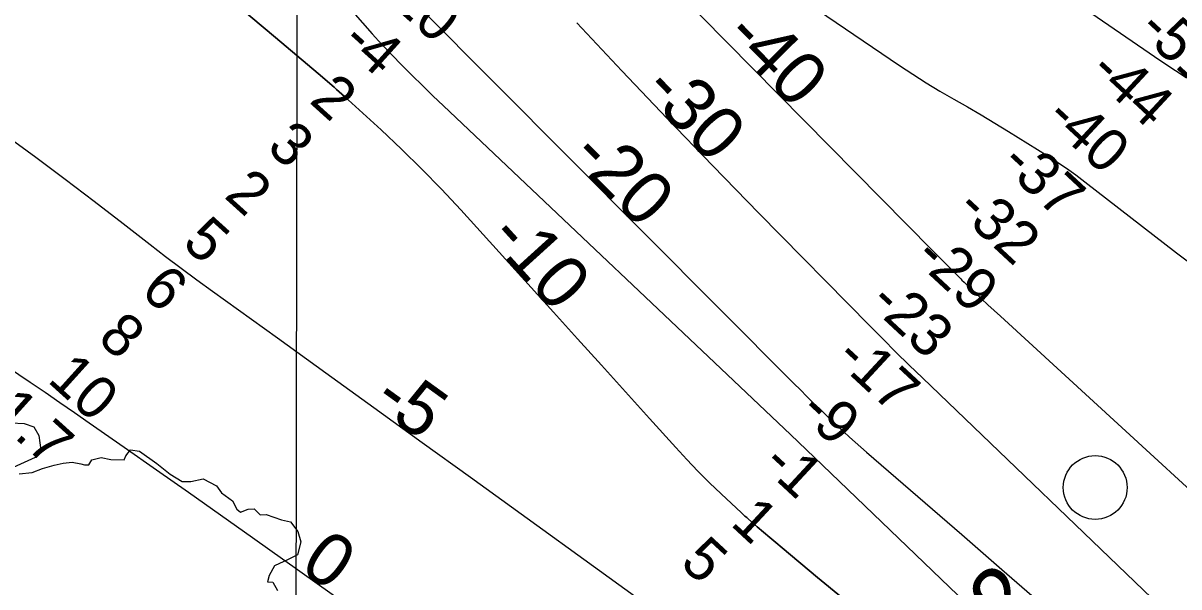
# Model space of a CAD drawing. Extents: x 3192986 to 3230865, y 867483 to 892886.
# Drawn here: x 3217672 to 3219484, y 874114 to 874998 of the extents above; entities that cross this region are included whole.
import ezdxf

# ---------------------------------------------------------------- set-up
doc = ezdxf.new("R2010")
doc.units = 0
for name, color, linetype in [('V-GRID-MAJR', 7, 'Continuous'), ('V-RIVR-EDGE', 7, 'Continuous'), ('V-RIVR-IDEN', 7, 'Continuous'), ('V-RIVR-MILE', 7, 'Continuous'), ('V-RIVR-RANG', 7, 'Continuous'), ('V-TOPO-DPTH', 7, 'Continuous'), ('V-TOPO-MAJR', 7, 'Continuous'), ('V-TOPO-MAJR-IDEN', 7, 'Continuous'), ('V-TOPO-MINR', 7, 'Continuous'), ('V-TOPO-MINR-IDEN', 7, 'Continuous'), ('V-TOPO-WATR', 7, 'Continuous')]:
    doc.layers.add(name, color=color, linetype=linetype)

msp = doc.modelspace()

# ---------------------------------------------------------------- linework, layer by layer
at = {"layer": 'V-GRID-MAJR'}
msp.add_spline([(3218098.305, 872881.337), (3218108.882, 878940.914), (3218119.463, 885003.5750000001), (3218130.045, 891066.2810000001), (3218130.0500000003, 891069.3200000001)], degree=3, dxfattribs=at)
at = {"layer": 'V-RIVR-EDGE'}
for points in [[(3217653.7537269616, 874371.2498541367), (3217673.7456227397, 874369.8963823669), (3217688.947478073, 874365.0773215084), (3217697.1719375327, 874351.1472508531), (3217700.157707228, 874328.1018710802), (3217691.001554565, 874316.8228527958), (3217656.623415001, 874301.259409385)], [(3217666.1615775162, 874291.2382029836), (3217686.5967484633, 874293.3610686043), (3217702.6948276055, 874299.4067712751), (3217720.9641397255, 874304.5777467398), (3217735.3170637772, 874308.0196895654), (3217749.23101198, 874309.7240011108), (3217762.6984605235, 874306.6479456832), (3217768.7807074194, 874305.3288684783), (3217775.3008553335, 874305.3127460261), (3217780.101644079, 874313.125100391), (3217794.4556429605, 874317.0017197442), (3217809.661797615, 874313.9213649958), (3217830.958797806, 874312.9993452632), (3217833.5829794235, 874319.513044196), (3217840.5603752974, 874328.6240539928), (3217854.9004013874, 874326.8498784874), (3217881.801978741, 874307.2227952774), (3217902.6256085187, 874290.653495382), (3217921.7234301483, 874279.3046131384), (3217935.198402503, 874279.2712934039), (3217954.333843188, 874283.1360896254), (3217975.6071971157, 874272.6511862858), (3217983.403429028, 874261.3302496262), (3218000.759320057, 874248.6816371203)], [(3218000.759320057, 874248.6816371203), (3218007.2472230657, 874235.6252188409), (3218012.8872696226, 874231.2644807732), (3218025.070035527, 874236.015827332), (3218034.6339939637, 874236.4268575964), (3218043.7385547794, 874226.8414025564), (3218053.3035880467, 874227.6871093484), (3218077.1893004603, 874218.9344631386), (3218091.5261020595, 874215.8562580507), (3218102.7911475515, 874201.049310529), (3218107.5317458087, 874184.5197793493), (3218102.2651104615, 874164.1028805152), (3218087.903587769, 874157.1835254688), (3218066.143965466, 874146.8050303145), (3218058.2832437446, 874132.0453753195), (3218055.6504634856, 874122.0542641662), (3218063.9082426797, 874121.5991658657), (3218070.830822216, 874108.5416727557)]]:
    msp.add_lwpolyline(points, dxfattribs=at)
at = {"layer": 'V-RIVR-MILE'}
msp.add_circle((3219352.899, 874269.7520000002), 50.00000000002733, dxfattribs=at)
at = {"layer": 'V-TOPO-DPTH'}
for points in [[(3218494.5021567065, 875253.0090022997), (3219097.1117672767, 874642.0459707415), (3219105.1755948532, 874633.8885530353), (3219113.251504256, 874625.7431407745), (3219121.3455363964, 874617.6157366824), (3219129.4516503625, 874609.5003380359), (3219142.2725564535, 874596.6933047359), (3219143.982787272, 874594.9960628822), (3219147.428952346, 874591.6278776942), (3219149.1648866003, 874589.9569343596), (3219165.060626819, 874574.7561506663), (3219174.7794942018, 874565.5220301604), (3219184.537763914, 874556.3300105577), (3219194.35513712, 874547.2011423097), (3219204.211912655, 874538.1143749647), (3219730.769498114, 874055.8243648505)], [(3218494.5021567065, 875253.0090022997), (3219097.1117672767, 874642.0459707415), (3219105.1755948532, 874633.8885530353), (3219113.251504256, 874625.7431407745), (3219121.3455363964, 874617.6157366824), (3219129.4516503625, 874609.5003380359), (3219142.2725564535, 874596.6933047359), (3219143.982787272, 874594.9960628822), (3219147.428952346, 874591.6278776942), (3219149.1648866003, 874589.9569343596), (3219165.060626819, 874574.7561506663), (3219174.7794942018, 874565.5220301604), (3219184.537763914, 874556.3300105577), (3219194.35513712, 874547.2011423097), (3219204.211912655, 874538.1143749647), (3219730.769498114, 874055.8243648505)], [(3218954.981438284, 874097.6729855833), (3218917.515385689, 874128.9628778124), (3218862.244925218, 874175.1763714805), (3218852.4507824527, 874183.4031324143), (3218842.6814962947, 874191.6591719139), (3218832.949495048, 874199.959129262), (3218823.242350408, 874208.2883651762), (3218809.393267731, 874220.2258566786), (3218806.643719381, 874222.6243745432), (3218803.9133803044, 874225.0443091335), (3218801.211855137, 874227.4963688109), (3218798.529539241, 874229.9698452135), (3218766.6222036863, 874259.744047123), (3218748.2372274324, 874277.3531572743), (3218730.167218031, 874295.2717352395), (3218712.5696589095, 874313.654514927), (3218695.2870666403, 874332.3467624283), (3218654.2076509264, 874377.953725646), (3218616.601932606, 874419.6638345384), (3218578.9695290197, 874461.3498297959), (3218541.2970975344, 874502.9996546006), (3218503.597980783, 874544.6253657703), (3218358.3793145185, 874704.8147397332), (3218328.1616769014, 874737.2228220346), (3218297.357579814, 874769.047107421), (3218265.673793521, 874799.9956974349), (3218233.4035477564, 874830.3604905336), (3218176.040923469, 874882.8397228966), (3218171.993441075, 874886.506025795), (3218167.922092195, 874890.1453618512), (3218163.8149435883, 874893.744247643), (3218159.6839284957, 874897.3161665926), (3218134.704107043, 874918.7001855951), (3218118.04337994, 874932.9180362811), (3218101.3534569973, 874947.1014236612), (3218084.6197402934, 874961.2331160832), (3218067.85682775, 874975.3303451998), (3217754.726090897, 875237.8404329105)], [(3218954.981438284, 874097.6729855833), (3218917.515385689, 874128.9628778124), (3218862.244925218, 874175.1763714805), (3218852.4507824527, 874183.4031324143), (3218842.6814962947, 874191.6591719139), (3218832.949495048, 874199.959129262), (3218823.242350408, 874208.2883651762), (3218809.393267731, 874220.2258566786), (3218806.643719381, 874222.6243745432), (3218803.9133803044, 874225.0443091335), (3218801.211855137, 874227.4963688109), (3218798.529539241, 874229.9698452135), (3218766.6222036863, 874259.744047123), (3218748.2372274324, 874277.3531572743), (3218730.167218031, 874295.2717352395), (3218712.5696589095, 874313.654514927), (3218695.2870666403, 874332.3467624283), (3218654.2076509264, 874377.953725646), (3218616.601932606, 874419.6638345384), (3218578.9695290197, 874461.3498297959), (3218541.2970975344, 874502.9996546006), (3218503.597980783, 874544.6253657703), (3218358.3793145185, 874704.8147397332), (3218328.1616769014, 874737.2228220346), (3218297.357579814, 874769.047107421), (3218265.673793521, 874799.9956974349), (3218233.4035477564, 874830.3604905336), (3218176.040923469, 874882.8397228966), (3218171.993441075, 874886.506025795), (3218167.922092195, 874890.1453618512), (3218163.8149435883, 874893.744247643), (3218159.6839284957, 874897.3161665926), (3218134.704107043, 874918.7001855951), (3218118.04337994, 874932.9180362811), (3218101.3534569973, 874947.1014236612), (3218084.6197402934, 874961.2331160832), (3218067.85682775, 874975.3303451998), (3217754.726090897, 875237.8404329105)], [(3218294.4679499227, 875021.1664161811), (3218880.726487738, 874432.6761281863), (3218890.7469731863, 874422.6666538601), (3218900.799961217, 874412.6900919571), (3218910.901703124, 874402.7628986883), (3218921.035947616, 874392.8686178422), (3218937.6344268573, 874376.7423895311), (3218939.5007044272, 874374.9431903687), (3218941.376173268, 874373.1536989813), (3218943.2654290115, 874371.3787692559), (3218945.1638760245, 874369.6135473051), (3218958.9468129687, 874356.8968879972), (3218967.7811004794, 874348.8225366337), (3218976.6653479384, 874340.8040650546), (3218985.6245353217, 874332.8694131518), (3218994.633682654, 874324.9906410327), (3219143.6166270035, 874195.9306272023), (3219206.473495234, 874141.4618003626), (3219269.3187614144, 874086.9795948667)], [(3218294.4679499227, 875021.1664161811), (3218880.726487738, 874432.6761281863), (3218890.7469731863, 874422.6666538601), (3218900.799961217, 874412.6900919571), (3218910.901703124, 874402.7628986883), (3218921.035947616, 874392.8686178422), (3218937.6344268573, 874376.7423895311), (3218939.5007044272, 874374.9431903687), (3218941.376173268, 874373.1536989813), (3218943.2654290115, 874371.3787692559), (3218945.1638760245, 874369.6135473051), (3218958.9468129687, 874356.8968879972), (3218967.7811004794, 874348.8225366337), (3218976.6653479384, 874340.8040650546), (3218985.6245353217, 874332.8694131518), (3218994.633682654, 874324.9906410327), (3219143.6166270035, 874195.9306272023), (3219206.473495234, 874141.4618003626), (3219269.3187614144, 874086.9795948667)], [(3219468.1473767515, 874070.7723533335), (3219082.2082398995, 874441.537969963), (3219061.292498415, 874461.8000215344), (3219040.490695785, 874482.1774175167), (3219019.859801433, 874502.727830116), (3218999.3428459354, 874523.3935871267), (3218825.4849267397, 874699.9812234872), (3218753.4704867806, 874773.7672996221), (3218681.889332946, 874847.9677338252), (3218610.958108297, 874922.7897051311), (3218540.4601697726, 874998.0260345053)], [(3219468.1473767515, 874070.7723533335), (3219082.2082398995, 874441.537969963), (3219061.292498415, 874461.8000215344), (3219040.490695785, 874482.1774175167), (3219019.859801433, 874502.727830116), (3218999.3428459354, 874523.3935871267), (3218825.4849267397, 874699.9812234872), (3218753.4704867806, 874773.7672996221), (3218681.889332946, 874847.9677338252), (3218610.958108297, 874922.7897051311), (3218540.4601697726, 874998.0260345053)], [(3217592.531342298, 874496.0037890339), (3217683.427122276, 874434.852311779), (3217706.696876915, 874419.1082755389), (3217729.9109818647, 874403.2830654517), (3217753.041612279, 874387.3360945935), (3217776.1165930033, 874371.3079498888), (3217830.9165508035, 874333.0294411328), (3217881.3063940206, 874297.7395961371), (3217931.638402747, 874262.3676700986), (3217981.8836597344, 874226.8726224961), (3218032.0710822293, 874191.2954938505), (3218231.1936751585, 874049.7738381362)], [(3217592.531342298, 874496.0037890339), (3217683.427122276, 874434.852311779), (3217706.696876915, 874419.1082755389), (3217729.9109818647, 874403.2830654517), (3217753.041612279, 874387.3360945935), (3217776.1165930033, 874371.3079498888), (3217830.9165508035, 874333.0294411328), (3217881.3063940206, 874297.7395961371), (3217931.638402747, 874262.3676700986), (3217981.8836597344, 874226.8726224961), (3218032.0710822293, 874191.2954938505), (3218231.1936751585, 874049.7738381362)]]:
    msp.add_lwpolyline(points, dxfattribs=at)
at = {"layer": 'V-TOPO-MAJR'}
msp.add_lwpolyline([(3218890.008681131, 875037.8224751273), (3219046.2918043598, 874931.4050184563), (3219067.09689068, 874917.6204253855), (3219088.12400786, 874904.1934369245), (3219109.484171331, 874891.3028553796), (3219131.06636566, 874878.7698784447), (3219152.7330693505, 874866.3666996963), (3219174.2901343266, 874853.7785215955), (3219195.682741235, 874840.9128444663), (3219216.9657094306, 874827.8621679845), (3219277.6945656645, 874790.0812582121), (3219292.856251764, 874780.3194513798), (3219307.8050753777, 874770.2519136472), (3219322.4346052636, 874759.7257795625), (3219336.851272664, 874748.8939145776), (3219480.101537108, 874637.7467624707), (3219526.592537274, 874602.8434206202)], dxfattribs=at)
at = {"layer": 'V-TOPO-MINR'}
for points in [[(3217668.0656080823, 875619.1240120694), (3217678.5552748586, 875606.7431951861), (3217688.9784595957, 875594.3055881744), (3217733.001741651, 875541.34088058), (3217765.5284445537, 875502.4991042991), (3217798.2441187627, 875463.8183526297), (3217831.2432499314, 875425.3791378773), (3217864.4313524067, 875387.1009477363), (3218204.18010847, 874998.1423436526), (3218219.285051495, 874981.1815281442), (3218234.6029664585, 874964.4191226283), (3218250.2403393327, 874947.9543320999), (3218266.090684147, 874931.6879515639), (3218282.173261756, 874915.644610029), (3218298.3523102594, 874899.7000549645), (3218314.676065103, 874883.9036796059), (3218331.0962908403, 874868.2060907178), (3218875.2794212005, 874352.699709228), (3218887.803461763, 874340.8098126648), (3218900.310239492, 874328.9018245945), (3218912.7911229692, 874316.9666992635), (3218925.254743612, 874305.0134824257), (3219415.8341574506, 873833.5001356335)], [(3218494.5021567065, 875253.0090022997), (3219097.1117672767, 874642.0459707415), (3219105.1755948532, 874633.8885530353), (3219113.251504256, 874625.7431407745), (3219121.3455363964, 874617.6157366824), (3219129.4516503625, 874609.5003380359), (3219142.2725564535, 874596.6933047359), (3219143.982787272, 874594.9960628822), (3219147.428952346, 874591.6278776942), (3219149.1648866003, 874589.9569343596), (3219165.060626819, 874574.7561506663), (3219174.7794942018, 874565.5220301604), (3219184.537763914, 874556.3300105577), (3219194.35513712, 874547.2011423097), (3219204.211912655, 874538.1143749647), (3219730.769498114, 874055.8243648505)], [(3217754.726090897, 875237.8404329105), (3218067.85682775, 874975.3303451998), (3218084.6197402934, 874961.2331160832), (3218101.3534569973, 874947.1014236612), (3218118.04337994, 874932.9180362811), (3218134.704107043, 874918.7001855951), (3218159.6839284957, 874897.3161665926), (3218163.8149435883, 874893.744247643), (3218167.922092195, 874890.1453618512), (3218171.993441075, 874886.506025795), (3218176.040923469, 874882.8397228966), (3218233.4035477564, 874830.3604905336), (3218265.673793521, 874799.9956974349), (3218297.357579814, 874769.047107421), (3218328.1616769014, 874737.2228220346), (3218358.3793145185, 874704.8147397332), (3218503.597980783, 874544.6253657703), (3218541.2970975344, 874502.9996546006), (3218578.9695290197, 874461.3498297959), (3218616.601932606, 874419.6638345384), (3218654.2076509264, 874377.953725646), (3218695.2870666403, 874332.3467624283), (3218712.5696589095, 874313.654514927), (3218730.167218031, 874295.2717352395), (3218748.2372274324, 874277.3531572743), (3218766.6222036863, 874259.744047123), (3218798.529539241, 874229.9698452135), (3218801.211855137, 874227.4963688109), (3218803.9133803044, 874225.0443091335), (3218806.643719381, 874222.6243745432), (3218809.393267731, 874220.2258566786), (3218823.242350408, 874208.2883651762), (3218832.949495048, 874199.959129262), (3218842.6814962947, 874191.6591719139), (3218852.4507824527, 874183.4031324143), (3218862.244925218, 874175.1763714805), (3218917.515385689, 874128.9628778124), (3218954.981438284, 874097.6729855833)], [(3218294.4679499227, 875021.1664161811), (3218880.726487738, 874432.6761281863), (3218890.7469731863, 874422.6666538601), (3218900.799961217, 874412.6900919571), (3218910.901703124, 874402.7628986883), (3218921.035947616, 874392.8686178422), (3218937.6344268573, 874376.7423895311), (3218939.5007044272, 874374.9431903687), (3218941.376173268, 874373.1536989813), (3218943.2654290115, 874371.3787692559), (3218945.1638760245, 874369.6135473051), (3218958.9468129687, 874356.8968879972), (3218967.7811004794, 874348.8225366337), (3218976.6653479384, 874340.8040650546), (3218985.6245353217, 874332.8694131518), (3218994.633682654, 874324.9906410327), (3219143.6166270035, 874195.9306272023), (3219206.473495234, 874141.4618003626), (3219269.3187614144, 874086.9795948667)], [(3219327.573193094, 875026.4821920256), (3219429.205070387, 874956.6626581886), (3219445.656863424, 874945.4592381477), (3219462.1688541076, 874934.3460539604), (3219478.7711412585, 874923.3682235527), (3219495.4336260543, 874912.4806289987)], [(3219468.1473767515, 874070.7723533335), (3219082.2082398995, 874441.537969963), (3219061.292498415, 874461.8000215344), (3219040.490695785, 874482.1774175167), (3219019.859801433, 874502.727830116), (3218999.3428459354, 874523.3935871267), (3218825.4849267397, 874699.9812234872), (3218753.4704867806, 874773.7672996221), (3218681.889332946, 874847.9677338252), (3218610.958108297, 874922.7897051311), (3218540.4601697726, 874998.0260345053)], [(3217645.958197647, 874821.4343337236), (3217692.1813051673, 874787.5414346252), (3217738.169290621, 874753.335781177), (3217783.8045929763, 874718.6609962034), (3217829.204773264, 874683.6734568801), (3217871.4599736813, 874650.7633597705), (3217895.659224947, 874632.1338118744), (3217919.99584333, 874613.6876309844), (3217944.538512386, 874595.516500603), (3217969.2185485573, 874577.5287372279), (3218070.9650705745, 874504.2450822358), (3218146.6054763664, 874449.7309617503), (3218222.2246195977, 874395.1873810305), (3218297.811868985, 874340.5996099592), (3218373.3778558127, 874285.982378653), (3218655.389024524, 874082.026161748)]]:
    msp.add_lwpolyline(points, dxfattribs=at)
at = {"layer": 'V-TOPO-WATR'}
msp.add_lwpolyline([(3217592.531342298, 874496.0037890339), (3217683.427122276, 874434.852311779), (3217706.696876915, 874419.1082755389), (3217729.9109818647, 874403.2830654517), (3217753.041612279, 874387.3360945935), (3217776.1165930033, 874371.3079498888), (3217830.9165508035, 874333.0294411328), (3217881.3063940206, 874297.7395961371), (3217931.638402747, 874262.3676700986), (3217981.8836597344, 874226.8726224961), (3218032.0710822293, 874191.2954938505), (3218231.1936751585, 874049.7738381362)], dxfattribs=at)

# ---------------------------------------------------------------- texts
at = {"layer": 'V-RIVR-IDEN'}
msp.add_text('292', height=99.99980199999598, rotation=46.735766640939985, dxfattribs=at).set_placement((3219116.433296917, 873927.144610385))
at = {"layer": 'V-RIVR-RANG'}
for s, rotation, p in [('-10', 317.9121944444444, (3218223.2035321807, 875049.9782674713)), ('-51', 317.1344444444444, (3219417.586013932, 874983.9635271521)), ('-4', 317.9121944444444, (3218168.5840966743, 874964.5597310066)), ('-44', 317.1344444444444, (3219341.0514132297, 874918.5637519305)), ('2', 317.9121944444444, (3218119.2513404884, 874874.3682598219)), ('-40', 317.1344444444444, (3219272.2511095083, 874845.9854842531)), ('3', 317.9121944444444, (3218052.105595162, 874800.2651742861)), ('-37', 317.1344444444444, (3219202.098570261, 874774.6622054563)), ('2', 317.9121944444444, (3217985.741340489, 874725.455259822)), ('-32', 317.1344444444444, (3219132.138026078, 874703.1608006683)), ('5', 317.9121944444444, (3217919.7700574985, 874650.2914200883)), ('-29', 317.1344444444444, (3219066.6242959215, 874627.5311402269)), ('6', 317.9121944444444, (3217854.1893774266, 874574.7737945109)), ('-23', 317.1344444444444, (3218996.084026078, 874556.5678006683)), ('8', 317.9121944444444, (3217787.0430323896, 874500.6712506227)), ('-17', 317.1344444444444, (3218942.7520207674, 874469.6337505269)), ('10', 317.9121944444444, (3217708.7387322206, 874436.6453800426)), ('11.7', 317.9121944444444, (3217582.8649471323, 874415.5844506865)), ('-9', 317.1344444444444, (3218886.131446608, 874385.7500169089)), ('-1', 317.1344444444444, (3218828.1588608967, 874303.1221361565)), ('1', 317.1344444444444, (3218779.46479322, 874211.8825132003)), ('5', 317.1344444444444, (3218700.031530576, 874149.1720953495))]:
    msp.add_text(s, height=67.00000000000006, rotation=rotation, dxfattribs=at).set_placement(p)
at = {"layer": 'V-TOPO-MAJR-IDEN'}
msp.add_text('0', height=83.00000000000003, rotation=324.5975921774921, dxfattribs=at).set_placement((3218103.2899437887, 874140.678378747))
at = {"layer": 'V-TOPO-MINR-IDEN'}
for s, height, rotation, p in [('-40', 83, 314.6056204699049, (3218768.9455503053, 874974.761253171)), ('-30', 83, 313.97066860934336, (3218640.760333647, 874890.6017155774)), ('-20', 83, 314.89115144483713, (3218528.0749777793, 874786.6701005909)), ('-10', 83.00000000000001, 312.1936811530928, (3218398.9512564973, 874660.0602040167)), ('-5', 83.00000000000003, 324.16385160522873, (3218217.2251586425, 874398.7979030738))]:
    msp.add_text(s, height=height, rotation=rotation, dxfattribs=at).set_placement(p)

doc.saveas('drawing.dxf')
